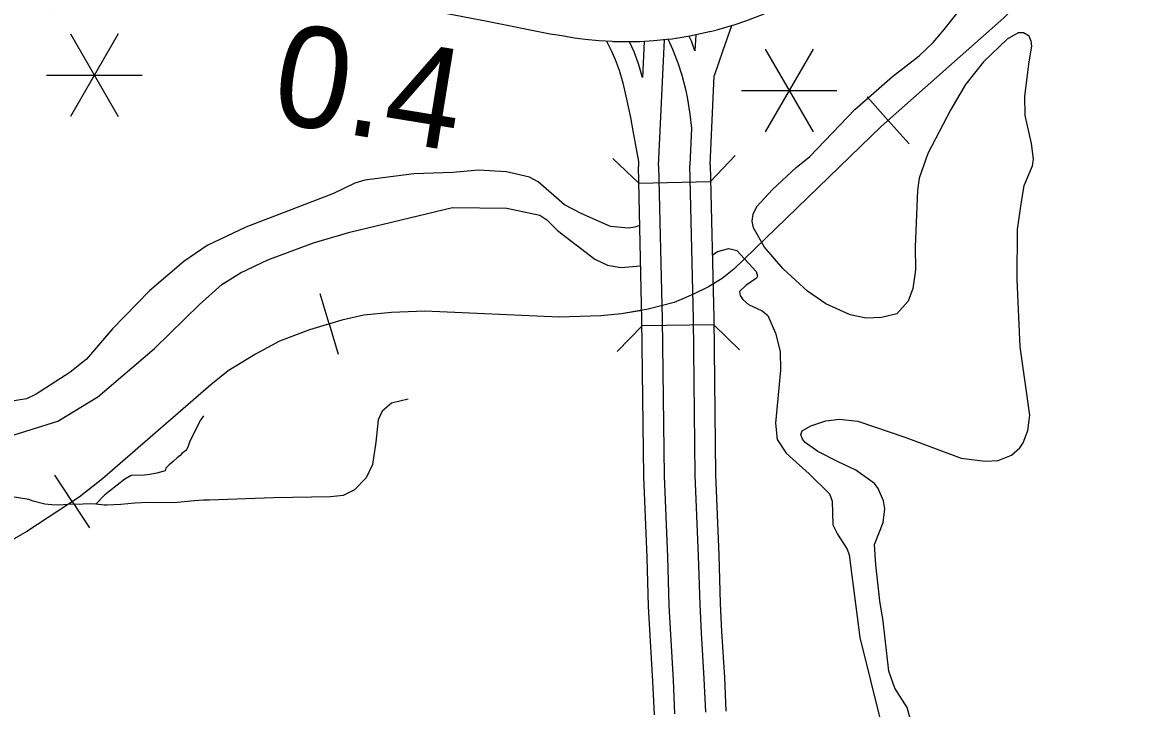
# Model space of a CAD drawing. Extents: x -19 to 366, y -4 to 359.
# Drawn here: x 154.856 to 155.749, y 188.145 to 188.688 of the extents above; entities that cross this region are included whole.
import ezdxf

# ---------------------------------------------------------------- set-up
doc = ezdxf.new("R2010")
doc.units = 0
for name, color, linetype in [('Level 19', 7, 'Continuous'), ('Level 32', 7, 'Continuous'), ('Level 35', 7, 'Continuous'), ('Level 39', 7, 'Continuous'), ('Level 40', 7, 'Continuous'), ('Level 48', 7, 'Continuous'), ('Level 60', 7, 'Continuous')]:
    doc.layers.add(name, color=color, linetype=linetype)

msp = doc.modelspace()

# ---------------------------------------------------------------- linework, layer by layer
at = {"layer": 'Level 19'}
msp.add_line((155.4055, 188.682), (155.40047, 188.68078), dxfattribs=at)
for points in [[(155.50963, 188.7345), (155.5017, 188.72842), (155.48554, 188.71724), (155.47305, 188.70966), (155.45908, 188.70195), (155.45266, 188.69896), (155.44197, 188.69441), (155.42873, 188.68915), (155.42044, 188.68631), (155.40583, 188.68209)], [(155.32336, 188.67303), (155.31245, 188.67368), (155.30185, 188.67474), (155.29334, 188.67591), (155.28327, 188.67764), (155.27402, 188.67904), (155.22416, 188.68902), (155.17319, 188.69888), (155.15013, 188.70347), (155.1361, 188.70609), (155.12208, 188.70842), (155.10799, 188.71048), (155.09398, 188.71223), (155.07045, 188.714), (155.0392, 188.7152), (155.02948, 188.71512), (155.01962, 188.71484), (155.00979, 188.71438), (155, 188.71373), (154.99018, 188.7129), (154.98038, 188.71188), (154.9527, 188.7085), (154.91002, 188.70155), (154.87726, 188.69514)], [(155.40027, 188.68074), (155.38472, 188.67736), (155.37386, 188.67547)], [(155.41623, 188.6812), (155.41091, 188.66598), (155.40393, 188.64606)], [(155.41763, 188.6855), (155.41623, 188.6812)], [(155.31873, 188.67331), (155.32239, 188.66605), (155.32556, 188.65881), (155.32863, 188.65051), (155.33162, 188.64031), (155.33396, 188.62982), (155.33762, 188.61281), (155.33944, 188.60242), (155.34406, 188.57814)], [(155.34484, 188.67299), (155.333, 188.67279), (155.32364, 188.67302)], [(155.34709, 188.64476), (155.34392, 188.65557), (155.3405, 188.66484), (155.33698, 188.67286)], [(155.37366, 188.67544), (155.37073, 188.67501), (155.36635, 188.67473), (155.35614, 188.67361), (155.34514, 188.67301)], [(155.34842, 188.67319), (155.34711, 188.64468)], [(155.35997, 188.57451), (155.36456, 188.67453)], [(155.36755, 188.6748), (155.371, 188.66719), (155.37518, 188.65622), (155.37833, 188.64645), (155.38113, 188.63545), (155.38251, 188.62898), (155.3846, 188.6155), (155.38594, 188.60451)], [(155.38876, 188.66581), (155.38587, 188.67339), (155.38412, 188.67725)], [(155.38933, 188.67836), (155.38876, 188.66581)], [(155.40067, 188.57547), (155.40393, 188.64606)], [(155.38594, 188.60451), (155.38458, 188.57509)], [(155.34407, 188.57851), (155.34387, 188.57412)], [(155.35656, 188.13972), (155.35541, 188.16634), (155.35317, 188.20246), (155.35204, 188.22555), (155.35094, 188.26424), (155.3482, 188.32841), (155.34676, 188.45293), (155.34387, 188.57412)], [(155.35997, 188.57451), (155.35997, 188.57451)], [(155.35997, 188.57451), (155.35997, 188.57451)], [(155.35997, 188.57451), (155.36285, 188.45322), (155.3643, 188.32885), (155.36703, 188.26482), (155.36813, 188.22617), (155.36924, 188.20335), (155.37148, 188.16718), (155.37263, 188.14051)], [(155.39723, 188.14171), (155.39607, 188.16847), (155.39383, 188.20471), (155.39274, 188.22712), (155.39163, 188.26569), (155.38891, 188.32952), (155.38747, 188.45365), (155.38458, 188.57509)], [(155.40067, 188.57547), (155.40067, 188.57547)], [(155.40067, 188.57547), (155.40357, 188.45394), (155.40501, 188.32996), (155.40772, 188.26626), (155.40882, 188.22774), (155.4099, 188.2056), (155.41215, 188.16932), (155.41331, 188.14249)]]:
    msp.add_lwpolyline(points, dxfattribs=at)
at = {"layer": 'Level 32'}
for points in [[(155.16157, 188.38971), (155.14836, 188.38656), (155.14081, 188.38027), (155.13766, 188.37335), (155.13578, 188.35572), (155.13326, 188.3381), (155.12823, 188.3274), (155.11879, 188.31796), (155.10998, 188.31355), (155.09992, 188.31229), (155.05463, 188.31166), (155.00384, 188.30972), (154.99919, 188.30975), (154.99198, 188.30925), (154.97609, 188.30765), (154.95567, 188.30796), (154.94474, 188.30737), (154.93376, 188.30639), (154.92269, 188.30581), (154.92042, 188.30589), (154.91383, 188.30668)], [(154.99916, 188.37659), (154.99687, 188.37318), (154.98962, 188.35916), (154.98818, 188.35577), (154.98678, 188.35181), (154.98582, 188.34977), (154.98486, 188.34872), (154.98217, 188.34665), (154.9807, 188.34515), (154.97841, 188.34339), (154.97512, 188.34029), (154.972, 188.33765), (154.96931, 188.33496), (154.96885, 188.33287), (154.96234, 188.33103), (154.95667, 188.33007), (154.95239, 188.32966), (154.94184, 188.32924)], [(154.94184, 188.32924), (154.937, 188.32625), (154.92464, 188.3169), (154.92092, 188.31368), (154.91383, 188.30668)], [(154.91383, 188.30668), (154.90978, 188.30691), (154.90366, 188.30652), (154.89201, 188.30628), (154.88428, 188.30581), (154.87911, 188.30594), (154.87346, 188.30659), (154.86434, 188.30892), (154.8608, 188.31013), (154.8459, 188.31258)]]:
    msp.add_lwpolyline(points, dxfattribs=at)
at = {"layer": 'Level 35'}
for points in [[(155.58618, 188.68254), (155.60044, 188.70068), (155.60655, 188.70821), (155.62659, 188.72078), (155.63689, 188.73809), (155.64439, 188.74242), (155.65245, 188.74695), (155.65851, 188.75752), (155.66528, 188.78083), (155.6661, 188.78769), (155.66957, 188.80523), (155.67119, 188.82008), (155.67092, 188.82207)], [(155.64711, 188.54266), (155.64965, 188.55905), (155.65619, 188.57475), (155.65704, 188.5799), (155.65548, 188.5924), (155.65053, 188.61453), (155.65006, 188.62971), (155.65372, 188.65714), (155.65577, 188.66953), (155.65532, 188.6735), (155.65354, 188.67727), (155.64913, 188.68003), (155.64478, 188.67994), (155.63615, 188.67501), (155.61753, 188.65716), (155.60328, 188.63901), (155.59151, 188.6194), (155.57339, 188.58446), (155.56655, 188.56494), (155.56502, 188.55541), (155.56339, 188.51017), (155.56353, 188.49232), (155.56153, 188.47747), (155.55774, 188.46732), (155.54882, 188.45745), (155.53656, 188.45435), (155.52444, 188.45392), (155.5117, 188.4565), (155.4924, 188.46541), (155.478, 188.47538), (155.45873, 188.49303), (155.44382, 188.5102), (155.43502, 188.5254), (155.43397, 188.53089), (155.43481, 188.53641), (155.43774, 188.54236), (155.45018, 188.55591), (155.469, 188.57339), (155.47983, 188.58216), (155.51553, 188.61936), (155.54518, 188.64542), (155.56647, 188.66181), (155.57746, 188.67248), (155.58618, 188.68254)], [(155.32187, 188.52669), (155.29857, 188.53685), (155.28536, 188.5438), (155.26438, 188.56198), (155.25768, 188.56565), (155.23941, 188.56983), (155.21721, 188.57127), (155.19678, 188.56934), (155.16592, 188.56832), (155.12717, 188.56316), (155.11906, 188.56091), (155.10235, 188.55259), (155.03292, 188.52609), (155.00211, 188.5116), (154.98358, 188.49887), (154.95635, 188.47552), (154.92715, 188.44548), (154.90656, 188.42151), (154.8933, 188.41098), (154.86652, 188.39372), (154.85901, 188.38996), (154.83068, 188.3854), (154.80966, 188.38869)], [(154.80506, 188.35911), (154.8458, 188.36042), (154.88391, 188.37226), (154.91545, 188.39149), (154.96041, 188.42983), (154.99596, 188.46475), (155.01386, 188.4805), (155.02865, 188.48992), (155.05026, 188.50005), (155.08639, 188.5137), (155.11523, 188.52208), (155.19654, 188.5416), (155.23975, 188.54116), (155.26581, 188.53561), (155.27137, 188.53174), (155.27987, 188.52336), (155.30928, 188.5006), (155.31941, 188.49587), (155.33005, 188.494), (155.34575, 188.49529)], [(155.55927, 188.13667), (155.55684, 188.14536), (155.54727, 188.16074), (155.54247, 188.17431), (155.53795, 188.21392), (155.53519, 188.23001), (155.53202, 188.25843), (155.53115, 188.27456), (155.53784, 188.29198), (155.53916, 188.30284), (155.53809, 188.30927), (155.53394, 188.31906), (155.53102, 188.3228), (155.51624, 188.33352), (155.50171, 188.34025), (155.48603, 188.34828), (155.47604, 188.3553), (155.47391, 188.3581), (155.4727, 188.36187), (155.47379, 188.36475), (155.48053, 188.36868), (155.4924, 188.37254), (155.50337, 188.3739), (155.5178, 188.3723), (155.55574, 188.3594), (155.59981, 188.34301), (155.61862, 188.34055), (155.62903, 188.34114), (155.63956, 188.34535), (155.64609, 188.35118), (155.64886, 188.35504), (155.65266, 188.3648), (155.65414, 188.37718), (155.64651, 188.43115), (155.6442, 188.48467), (155.64442, 188.52418), (155.64711, 188.54266)], [(155.34498, 188.52742), (155.34121, 188.52614), (155.33611, 188.52527), (155.32187, 188.52669)], [(155.40238, 188.5039), (155.40656, 188.50677), (155.41561, 188.50924), (155.42189, 188.50747), (155.43736, 188.49088), (155.43837, 188.48729), (155.43746, 188.48556), (155.42903, 188.47988), (155.42401, 188.47503), (155.42444, 188.47181), (155.42659, 188.46863), (155.43121, 188.46473), (155.4421, 188.45964), (155.44652, 188.45612), (155.45266, 188.442), (155.45634, 188.42745), (155.45642, 188.41264), (155.45245, 188.37077), (155.45402, 188.35788)], [(155.45402, 188.35788), (155.46104, 188.34701), (155.47934, 188.33048), (155.49536, 188.31485), (155.49755, 188.30882), (155.49808, 188.29022), (155.50163, 188.28288), (155.50943, 188.27089), (155.51084, 188.26636), (155.51943, 188.201), (155.53623, 188.13278)]]:
    msp.add_lwpolyline(points, dxfattribs=at)
at = {"layer": 'Level 39'}
for p, q in [((155.40099, 188.56215), (155.4206, 188.58271)), ((155.34419, 188.5608), (155.32363, 188.58041)), ((155.34419, 188.5608), (155.40099, 188.56215)), ((155.34681, 188.44795), (155.327, 188.42759)), ((155.40363, 188.44871), (155.34681, 188.44795)), ((155.40363, 188.44871), (155.42398, 188.4289))]:
    msp.add_line(p, q, dxfattribs=at)
at = {"layer": 'Level 40'}
for p, q in [((155.54187, 188.61068), (155.52529, 188.62939)), ((155.54187, 188.61068), (155.55846, 188.59198)), ((155.09881, 188.44934), (155.09168, 188.4733)), ((155.09881, 188.44934), (155.10595, 188.42538)), ((154.89526, 188.30854), (154.88149, 188.32941)), ((154.89526, 188.30854), (154.90902, 188.28767))]:
    msp.add_line(p, q, dxfattribs=at)
for points in [[(156.32034, 188.95885), (156.20414, 188.92971), (155.99718, 188.87909), (155.97204, 188.87142), (155.95517, 188.86559), (155.93708, 188.85884), (155.90213, 188.84534), (155.83222, 188.81712), (155.73686, 188.78), (155.72429, 188.77325), (155.71142, 188.76435), (155.69885, 188.75361), (155.68014, 188.73797), (155.63354, 188.69195), (155.53665, 188.60605), (155.41952, 188.49285), (155.41032, 188.48548), (155.40293, 188.48083)], [(155.63354, 188.69195), (155.53665, 188.60605), (155.41952, 188.49285), (155.41032, 188.48548), (155.39959, 188.47874), (155.38702, 188.4726), (155.37231, 188.46646), (155.35176, 188.46094), (155.33061, 188.45726), (155.31405, 188.45573), (155.28124, 188.45481), (155.17454, 188.45941), (155.14817, 188.45849), (155.1264, 188.45634), (155.10893, 188.45235), (155.08317, 188.44468), (155.05956, 188.43579), (155.04055, 188.42536), (155.01878, 188.41216), (155.00499, 188.40112), (154.91913, 188.32657), (154.90074, 188.31215), (154.85935, 188.28485), (154.78699, 188.24343)], [(155.34659, 188.46004), (155.33061, 188.45726), (155.31405, 188.45573), (155.28124, 188.45481), (155.17454, 188.45941), (155.14817, 188.45849), (155.1264, 188.45634), (155.10893, 188.45235), (155.08317, 188.44468), (155.05956, 188.43579), (155.04055, 188.42536), (155.01878, 188.41216), (155.00499, 188.40112), (154.91913, 188.32657), (154.90074, 188.31215), (154.85935, 188.28485), (154.78699, 188.24343), (154.69132, 188.18422), (154.55151, 188.09158)]]:
    msp.add_lwpolyline(points, dxfattribs=at)
at = {"layer": 'Level 48'}
for p, q in [((154.93171, 188.67931), (154.89383, 188.6137)), ((154.89383, 188.67931), (154.93171, 188.6137)), ((155.48232, 188.66707), (155.44444, 188.60146)), ((155.44444, 188.66707), (155.48232, 188.60146)), ((154.87489, 188.64651), (154.95065, 188.64651)), ((155.4255, 188.63426), (155.50125, 188.63426))]:
    msp.add_line(p, q, dxfattribs=at)
at = {"layer": 'Level 60'}
msp.add_spline([(0, 180.89994), (7.12284, 180.90436), (14.24566, 180.9176), (21.36847, 180.93968), (28.49124, 180.97058), (35.61397, 181.01031), (42.73664, 181.05888), (49.85925, 181.11627), (56.98178, 181.18249), (64.10422, 181.25754), (71.22656, 181.34142), (78.3488, 181.43413), (85.47091, 181.53567), (92.5929, 181.64603), (99.71474, 181.76523), (106.83643, 181.89325), (113.95795, 182.0301), (121.0793, 182.17578), (128.20046, 182.33029), (135.32143, 182.49362), (142.44218, 182.66579), (149.56272, 182.84677), (156.68303, 183.03659), (163.8031, 183.23523), (170.92291, 183.4427), (178.04247, 183.65899), (185.16175, 183.88411), (192.28074, 184.11805), (199.39944, 184.36082), (206.51784, 184.61242), (213.63591, 184.87283), (220.75366, 185.14207), (227.87107, 185.42014), (234.98813, 185.70702), (242.10483, 186.00273), (249.22115, 186.30726), (256.33709, 186.62061), (263.45264, 186.94279), (270.56779, 187.27378), (277.68251, 187.61359), (284.79682, 187.96222), (291.91068, 188.31967), (299.02409, 188.68594), (306.13705, 189.06103), (313.24954, 189.44494), (320.36154, 189.83766), (327.47305, 190.23919), (334.58406, 190.64954), (341.69455, 191.06871)], degree=3, dxfattribs=at)

# ---------------------------------------------------------------- texts
at = {"layer": 'Level 48'}
msp.add_text('0.4', height=0.08, rotation=350.77015, dxfattribs=at).set_placement((155.05098, 188.60998))

doc.saveas('drawing.dxf')
